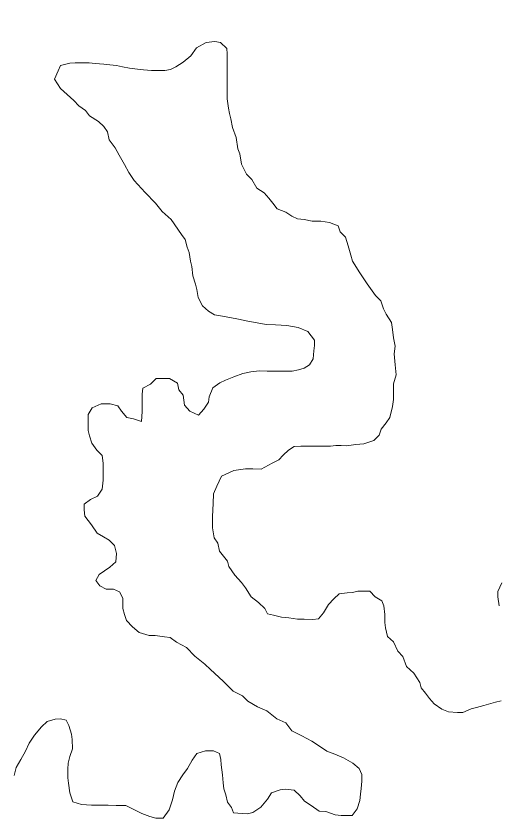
# Model space of a CAD drawing. Extents: x -1643653 to 4543381, y 1624270 to 13878484.
# Drawn here: x 803482.2 to 803664.1, y 9015750.1 to 9016053.1 of the extents above; entities that cross this region are included whole.
import ezdxf

# ---------------------------------------------------------------- set-up
doc = ezdxf.new("R2010")
doc.units = 0
doc.header["$LTSCALE"] = 200
doc.layers.add('60', color=7, linetype='Continuous', lineweight=13)

msp = doc.modelspace()

# ---------------------------------------------------------------- linework, layer by layer
at = {"layer": '60'}
for points in [[(803559.2, 9016043.1), (803557.1, 9016043.5), (803553.8, 9016043.1), (803550.2, 9016041.1), (803548, 9016038.1), (803545.2, 9016035.7), (803542.4, 9016034), (803540.4, 9016032.9), (803538.2, 9016032.6), (803535.2, 9016032.6), (803533.2, 9016032.6), (803530.2, 9016032.8), (803528, 9016033.1), (803525, 9016033.4), (803522.3, 9016033.9), (803520, 9016034.4), (803517.5, 9016034.7), (803515.3, 9016035), (803512, 9016035.2), (803509.8, 9016035.5), (803507.8, 9016035.5), (803504.5, 9016035.5), (803502.5, 9016035.3), (803499, 9016034.5), (803498, 9016032.4), (803498, 9016032.4)], [(803559.2, 9016043.1), (803557.1, 9016043.5), (803553.8, 9016043.1), (803550.2, 9016041.1), (803548, 9016038.1), (803545.2, 9016035.7), (803542.4, 9016034), (803540.4, 9016032.9), (803538.2, 9016032.6), (803535.2, 9016032.6), (803533.2, 9016032.6), (803530.2, 9016032.8), (803528, 9016033.1), (803525, 9016033.4), (803522.3, 9016033.9), (803520, 9016034.4), (803517.5, 9016034.7), (803515.3, 9016035), (803512, 9016035.2), (803509.8, 9016035.5), (803507.8, 9016035.5), (803504.5, 9016035.5), (803502.5, 9016035.3), (803499, 9016034.5), (803498, 9016032.4), (803498, 9016032.4)], [(803561.7, 9016021.9), (803561.7, 9016023.9), (803561.7, 9016026.9), (803561.7, 9016029.4), (803561.8, 9016031.6), (803561.8, 9016033.9), (803561.8, 9016036.2), (803561.8, 9016038.9), (803561.6, 9016040.9), (803559.2, 9016043.1)], [(803561.7, 9016021.9), (803561.7, 9016023.9), (803561.7, 9016026.9), (803561.7, 9016029.4), (803561.8, 9016031.6), (803561.8, 9016033.9), (803561.8, 9016036.2), (803561.8, 9016038.9), (803561.6, 9016040.9), (803559.2, 9016043.1)], [(803498, 9016032.4), (803496.7, 9016029.3), (803499, 9016025.8), (803503.9, 9016021.3), (803505.9, 9016019.2), (803508.4, 9016017.5), (803509.9, 9016015.5), (803513.3, 9016013.4), (803515.3, 9016011.4), (803516.6, 9016009.4), (803517.3, 9016006.4), (803519.5, 9016003.4), (803521, 9016000.6), (803523, 9015997.1), (803524.7, 9015994.1), (803526.7, 9015991.1), (803530.8, 9015986.6), (803534.7, 9015982.5), (803537.3, 9015979.4), (803540.7, 9015976.4), (803544.5, 9015970.8), (803545.9, 9015968.8), (803546.7, 9015966), (803547.4, 9015964), (803547.9, 9015960.7), (803548.4, 9015958.7), (803548.8, 9015955.2), (803549.8, 9015952), (803550.3, 9015950), (803550.8, 9015947), (803552.5, 9015943.9), (803554.7, 9015941.9), (803557, 9015940.4), (803559.2, 9015940.1), (803562.7, 9015939.4), (803566, 9015938.8), (803569.5, 9015938.1), (803573, 9015937.5), (803576.5, 9015936.8), (803580, 9015936.7), (803584.2, 9015936.5), (803588.5, 9015935.7), (803592.2, 9015934.2), (803594.7, 9015930.9), (803594.7, 9015928.9), (803594.4, 9015926.9), (803594.1, 9015923.9), (803592.8, 9015921.6), (803590.8, 9015920.4), (803588.6, 9015919.7), (803586.3, 9015919.2), (803583.8, 9015919.2), (803580.3, 9015919.2), (803576.8, 9015919.2), (803573.8, 9015919.3), (803570.6, 9015919), (803567.6, 9015918.3), (803564.3, 9015917.1), (803561.1, 9015915.8), (803559, 9015914.8), (803556.3, 9015912.9), (803555, 9015909.6), (803554.7, 9015907.6), (803553, 9015904.9), (803550.9, 9015902.6), (803547.7, 9015904.2), (803545.7, 9015906.4), (803545.2, 9015910.2), (803543.5, 9015912.2), (803543, 9015914.7), (803540, 9015916.5), (803538, 9015916.5), (803535, 9015916.5), (803532.8, 9015914.3), (803530, 9015912.8), (803529.7, 9015910.5), (803529.7, 9015907.3), (803529.7, 9015904), (803529.4, 9015900.3), (803526.4, 9015901.3), (803523.9, 9015901.8), (803521.9, 9015904.1), (803520.5, 9015906.1), (803517.7, 9015906.9), (803514.2, 9015906.9), (803510.9, 9015905.4), (803509.4, 9015902.9), (803509.4, 9015899.2), (803509.4, 9015896.9), (803509.9, 9015894.9), (803510.8, 9015892.1), (803512.6, 9015889.4), (803514.6, 9015887.4), (803515, 9015884.6), (803515, 9015881.3), (803515, 9015878.1), (803514.7, 9015874.8), (803512.9, 9015872.1), (803510.2, 9015870.9), (803507.9, 9015869.1), (803507.9, 9015866.9)], [(803498, 9016032.4), (803496.7, 9016029.3), (803499, 9016025.8), (803503.9, 9016021.3), (803505.9, 9016019.2), (803508.4, 9016017.5), (803509.9, 9016015.5), (803513.3, 9016013.4), (803515.3, 9016011.4), (803516.6, 9016009.4), (803517.3, 9016006.4), (803519.5, 9016003.4), (803521, 9016000.6), (803523, 9015997.1), (803524.7, 9015994.1), (803526.7, 9015991.1), (803530.8, 9015986.6), (803534.7, 9015982.5), (803537.3, 9015979.4), (803540.7, 9015976.4), (803544.5, 9015970.8), (803545.9, 9015968.8), (803546.7, 9015966), (803547.4, 9015964), (803547.9, 9015960.7), (803548.4, 9015958.7), (803548.8, 9015955.2), (803549.8, 9015952), (803550.3, 9015950), (803550.8, 9015947), (803552.5, 9015943.9), (803554.7, 9015941.9), (803557, 9015940.4), (803559.2, 9015940.1), (803562.7, 9015939.4), (803566, 9015938.8), (803569.5, 9015938.1), (803573, 9015937.5), (803576.5, 9015936.8), (803580, 9015936.7), (803584.2, 9015936.5), (803588.5, 9015935.7), (803592.2, 9015934.2), (803594.7, 9015930.9), (803594.7, 9015928.9), (803594.4, 9015926.9), (803594.1, 9015923.9), (803592.8, 9015921.6), (803590.8, 9015920.4), (803588.6, 9015919.7), (803586.3, 9015919.2), (803583.8, 9015919.2), (803580.3, 9015919.2), (803576.8, 9015919.2), (803573.8, 9015919.3), (803570.6, 9015919), (803567.6, 9015918.3), (803564.3, 9015917.1), (803561.1, 9015915.8), (803559, 9015914.8), (803556.3, 9015912.9), (803555, 9015909.6), (803554.7, 9015907.6), (803553, 9015904.9), (803550.9, 9015902.6), (803547.7, 9015904.2), (803545.7, 9015906.4), (803545.2, 9015910.2), (803543.5, 9015912.2), (803543, 9015914.7), (803540, 9015916.5), (803538, 9015916.5), (803535, 9015916.5), (803532.8, 9015914.3), (803530, 9015912.8), (803529.7, 9015910.5), (803529.7, 9015907.3), (803529.7, 9015904), (803529.4, 9015900.3), (803526.4, 9015901.3), (803523.9, 9015901.8), (803521.9, 9015904.1), (803520.5, 9015906.1), (803517.7, 9015906.9), (803514.2, 9015906.9), (803510.9, 9015905.4), (803509.4, 9015902.9), (803509.4, 9015899.2), (803509.4, 9015896.9), (803509.9, 9015894.9), (803510.8, 9015892.1), (803512.6, 9015889.4), (803514.6, 9015887.4), (803515, 9015884.6), (803515, 9015881.3), (803515, 9015878.1), (803514.7, 9015874.8), (803512.9, 9015872.1), (803510.2, 9015870.9), (803507.9, 9015869.1), (803507.9, 9015866.9)], [(803587, 9015890.8), (803589.5, 9015891), (803593, 9015891), (803595, 9015891), (803598.5, 9015891), (803600.7, 9015890.9), (803602.7, 9015891.2), (803604.7, 9015891.2), (803606.7, 9015891.1), (803610.2, 9015891.6), (803613.2, 9015891.8), (803617, 9015893.1), (803619, 9015895.1), (803619.8, 9015897.3), (803621.7, 9015899.7), (803623, 9015901.8), (803624, 9015905.9), (803624.4, 9015908.6), (803624.4, 9015911), (803624.4, 9015914.4), (803625.4, 9015917.8), (803625.1, 9015921.6), (803624.7, 9015925.7), (803625.1, 9015928.7), (803624.4, 9015931.8), (803624, 9015934.9), (803623.7, 9015937.6), (803621.7, 9015940.7), (803620.6, 9015942.7), (803619.6, 9015945.8), (803617.6, 9015947.8), (803614.5, 9015952.2), (803614.5, 9015952.2), (803614.5, 9015952.2), (803614.5, 9015952.2), (803611.8, 9015956.3), (803609, 9015960.7), (803608.3, 9015963), (803607.3, 9015966.5), (803606.3, 9015969.8), (803604.3, 9015971.8), (803603.6, 9015974), (803600.3, 9015975.3), (803597.1, 9015975.8), (803593.8, 9015975.8), (803590.8, 9015976.4), (803588.3, 9015976.6), (803586.1, 9015977.7), (803583.9, 9015979.2), (803580.6, 9015980.4), (803578.9, 9015982.5), (803577.4, 9015984.5), (803575.7, 9015986.5), (803572.9, 9015988.2), (803571, 9015991.5), (803569, 9015993.5), (803567.2, 9015997.3), (803566.5, 9016001.1), (803565.8, 9016003.1), (803565.1, 9016007.3), (803563.8, 9016011.1), (803563.1, 9016014.4), (803562.6, 9016016.4), (803562.2, 9016018.4), (803561.7, 9016021.9)], [(803587, 9015890.8), (803589.5, 9015891), (803593, 9015891), (803595, 9015891), (803598.5, 9015891), (803600.7, 9015890.9), (803602.7, 9015891.2), (803604.7, 9015891.2), (803606.7, 9015891.1), (803610.2, 9015891.6), (803613.2, 9015891.8), (803617, 9015893.1), (803619, 9015895.1), (803619.8, 9015897.3), (803621.7, 9015899.7), (803623, 9015901.8), (803624, 9015905.9), (803624.4, 9015908.6), (803624.4, 9015911), (803624.4, 9015914.4), (803625.4, 9015917.8), (803625.1, 9015921.6), (803624.7, 9015925.7), (803625.1, 9015928.7), (803624.4, 9015931.8), (803624, 9015934.9), (803623.7, 9015937.6), (803621.7, 9015940.7), (803620.6, 9015942.7), (803619.6, 9015945.8), (803617.6, 9015947.8), (803614.5, 9015952.2), (803614.5, 9015952.2), (803614.5, 9015952.2), (803614.5, 9015952.2), (803611.8, 9015956.3), (803609, 9015960.7), (803608.3, 9015963), (803607.3, 9015966.5), (803606.3, 9015969.8), (803604.3, 9015971.8), (803603.6, 9015974), (803600.3, 9015975.3), (803597.1, 9015975.8), (803593.8, 9015975.8), (803590.8, 9015976.4), (803588.3, 9015976.6), (803586.1, 9015977.7), (803583.9, 9015979.2), (803580.6, 9015980.4), (803578.9, 9015982.5), (803577.4, 9015984.5), (803575.7, 9015986.5), (803572.9, 9015988.2), (803571, 9015991.5), (803569, 9015993.5), (803567.2, 9015997.3), (803566.5, 9016001.1), (803565.8, 9016003.1), (803565.1, 9016007.3), (803563.8, 9016011.1), (803563.1, 9016014.4), (803562.6, 9016016.4), (803562.2, 9016018.4), (803561.7, 9016021.9)], [(803596.2, 9015825.9), (803594, 9015825.6), (803590.7, 9015825.7), (803588.2, 9015825.7), (803585, 9015826.2), (803582.2, 9015826.5), (803579.2, 9015827.2), (803577, 9015827.8), (803576, 9015829.8), (803573.5, 9015832), (803570.8, 9015834.1), (803568.6, 9015837.6), (803567.1, 9015839.6), (803564.6, 9015842.3), (803562.4, 9015845.6), (803561.9, 9015847.6), (803558.9, 9015851.4), (803558.2, 9015854.4), (803556.9, 9015856.4), (803556.2, 9015860.2), (803556.2, 9015862.2), (803556.2, 9015864.4), (803556.5, 9015869.4), (803556.6, 9015873), (803557.8, 9015875.9), (803559.6, 9015879.7), (803564.3, 9015881.8), (803564.3, 9015881.8), (803568.6, 9015882.4), (803571.4, 9015882.4), (803571.4, 9015882.4), (803574.6, 9015882.3), (803578.7, 9015884.6), (803581.2, 9015885.8), (803582.9, 9015887.6), (803584.9, 9015889.5), (803587, 9015890.8)], [(803596.2, 9015825.9), (803594, 9015825.6), (803590.7, 9015825.7), (803588.2, 9015825.7), (803585, 9015826.2), (803582.2, 9015826.5), (803579.2, 9015827.2), (803577, 9015827.8), (803576, 9015829.8), (803573.5, 9015832), (803570.8, 9015834.1), (803568.6, 9015837.6), (803567.1, 9015839.6), (803564.6, 9015842.3), (803562.4, 9015845.6), (803561.9, 9015847.6), (803558.9, 9015851.4), (803558.2, 9015854.4), (803556.9, 9015856.4), (803556.2, 9015860.2), (803556.2, 9015862.2), (803556.2, 9015864.4), (803556.5, 9015869.4), (803556.6, 9015873), (803557.8, 9015875.9), (803559.6, 9015879.7), (803564.3, 9015881.8), (803564.3, 9015881.8), (803568.6, 9015882.4), (803571.4, 9015882.4), (803571.4, 9015882.4), (803574.6, 9015882.3), (803578.7, 9015884.6), (803581.2, 9015885.8), (803582.9, 9015887.6), (803584.9, 9015889.5), (803587, 9015890.8)], [(803507.9, 9015866.9), (803508.1, 9015864.6), (803510.6, 9015861.3), (803512.8, 9015858.1), (803515.1, 9015856.8), (803517.3, 9015855.5), (803519.3, 9015853.5), (803520, 9015850.5), (803519.8, 9015847.3), (803517.5, 9015845.3), (803515.5, 9015844), (803513.5, 9015842.6), (803512.2, 9015840.3), (803513.7, 9015838.3), (803516.2, 9015837), (803518.9, 9015837), (803521.2, 9015836), (803522.4, 9015833.7), (803522.4, 9015831.7), (803522.4, 9015829.7), (803523.1, 9015827.5), (803523.8, 9015825.2), (803526.1, 9015822.9), (803528.6, 9015820.7), (803532.3, 9015819.6), (803534.6, 9015819.6), (803538.1, 9015819.1), (803540.3, 9015818.8), (803542.7, 9015817), (803546.4, 9015815), (803549.6, 9015811.8), (803553.3, 9015808.8), (803555.5, 9015806.8), (803560.2, 9015802.4), (803564, 9015798.6), (803567.5, 9015796.8), (803569.5, 9015794.8), (803573.2, 9015792.7), (803576.7, 9015791.2), (803580.4, 9015788.2), (803583.9, 9015786.7), (803586.1, 9015783.6), (803589.9, 9015781.8), (803593.6, 9015779.8), (803595.8, 9015778.3), (803599.3, 9015776), (803602.3, 9015774.8), (803605.6, 9015773.5), (803609.1, 9015771.5), (803611.5, 9015769.4), (803612.5, 9015767.2), (803612.5, 9015764.7), (803612.2, 9015761.9), (803612, 9015759.7), (803611.7, 9015757.4), (803610.7, 9015754.2), (803608.9, 9015751.7), (803606.7, 9015751.7), (803604.7, 9015751.7), (803602.4, 9015752), (803598.9, 9015753.2), (803596.4, 9015753.3), (803593.4, 9015755.5), (803590.9, 9015757.1), (803589.2, 9015759.1), (803587, 9015761.3), (803583.7, 9015761.6), (803581.7, 9015761.4), (803578.5, 9015760.2), (803576.9, 9015757.9), (803574.4, 9015754.9), (803571.4, 9015752.9), (803569.4, 9015752.4), (803567.4, 9015752.5), (803564.1, 9015752.7), (803563.4, 9015754.7), (803561.9, 9015756.8), (803561.2, 9015759.5), (803560.5, 9015761.8), (803560.2, 9015764), (803560, 9015767), (803559.5, 9015770.8), (803559.3, 9015772.8), (803558.8, 9015775.1), (803556.6, 9015776.1), (803553.6, 9015776.1), (803550.3, 9015775.1), (803548.5, 9015772.6), (803546.8, 9015769.4), (803545, 9015767.1), (803543.2, 9015764.1), (803541.9, 9015760.9), (803541.2, 9015757.6), (803539.9, 9015753.9), (803537.6, 9015750.7), (803534.9, 9015750.7), (803532.6, 9015751.4), (803529.6, 9015752.5), (803527.1, 9015753.7), (803523.6, 9015755.5), (803519.9, 9015755.5)], [(803507.9, 9015866.9), (803508.1, 9015864.6), (803510.6, 9015861.3), (803512.8, 9015858.1), (803515.1, 9015856.8), (803517.3, 9015855.5), (803519.3, 9015853.5), (803520, 9015850.5), (803519.8, 9015847.3), (803517.5, 9015845.3), (803515.5, 9015844), (803513.5, 9015842.6), (803512.2, 9015840.3), (803513.7, 9015838.3), (803516.2, 9015837), (803518.9, 9015837), (803521.2, 9015836), (803522.4, 9015833.7), (803522.4, 9015831.7), (803522.4, 9015829.7), (803523.1, 9015827.5), (803523.8, 9015825.2), (803526.1, 9015822.9), (803528.6, 9015820.7), (803532.3, 9015819.6), (803534.6, 9015819.6), (803538.1, 9015819.1), (803540.3, 9015818.8), (803542.7, 9015817), (803546.4, 9015815), (803549.6, 9015811.8), (803553.3, 9015808.8), (803555.5, 9015806.8), (803560.2, 9015802.4), (803564, 9015798.6), (803567.5, 9015796.8), (803569.5, 9015794.8), (803573.2, 9015792.7), (803576.7, 9015791.2), (803580.4, 9015788.2), (803583.9, 9015786.7), (803586.1, 9015783.6), (803589.9, 9015781.8), (803593.6, 9015779.8), (803595.8, 9015778.3), (803599.3, 9015776), (803602.3, 9015774.8), (803605.6, 9015773.5), (803609.1, 9015771.5), (803611.5, 9015769.4), (803612.5, 9015767.2), (803612.5, 9015764.7), (803612.2, 9015761.9), (803612, 9015759.7), (803611.7, 9015757.4), (803610.7, 9015754.2), (803608.9, 9015751.7), (803606.7, 9015751.7), (803604.7, 9015751.7), (803602.4, 9015752), (803598.9, 9015753.2), (803596.4, 9015753.3), (803593.4, 9015755.5), (803590.9, 9015757.1), (803589.2, 9015759.1), (803587, 9015761.3), (803583.7, 9015761.6), (803581.7, 9015761.4), (803578.5, 9015760.2), (803576.9, 9015757.9), (803574.4, 9015754.9), (803571.4, 9015752.9), (803569.4, 9015752.4), (803567.4, 9015752.5), (803564.1, 9015752.7), (803563.4, 9015754.7), (803561.9, 9015756.8), (803561.2, 9015759.5), (803560.5, 9015761.8), (803560.2, 9015764), (803560, 9015767), (803559.5, 9015770.8), (803559.3, 9015772.8), (803558.8, 9015775.1), (803556.6, 9015776.1), (803553.6, 9015776.1), (803550.3, 9015775.1), (803548.5, 9015772.6), (803546.8, 9015769.4), (803545, 9015767.1), (803543.2, 9015764.1), (803541.9, 9015760.9), (803541.2, 9015757.6), (803539.9, 9015753.9), (803537.6, 9015750.7), (803534.9, 9015750.7), (803532.6, 9015751.4), (803529.6, 9015752.5), (803527.1, 9015753.7), (803523.6, 9015755.5), (803519.9, 9015755.5)], [(803665.3, 9015839.4), (803663.8, 9015836.2), (803663.8, 9015834.2), (803664.3, 9015830.7)], [(803665.3, 9015839.4), (803663.8, 9015836.2), (803663.8, 9015834.2), (803664.3, 9015830.7)], [(803665, 9015794.9), (803662.8, 9015794.4), (803658.5, 9015793.2), (803655.7, 9015792.4), (803653.7, 9015791.9), (803650.5, 9015790.5), (803648.5, 9015790.5), (803645.2, 9015790.8), (803642.7, 9015791.8), (803639.7, 9015793.8), (803638, 9015795.8), (803636.5, 9015797.8), (803634.8, 9015799.8), (803634.3, 9015801.8), (803632.1, 9015805.4), (803629.3, 9015807.9), (803627.9, 9015811.6), (803626.1, 9015813.7), (803624.4, 9015817.2), (803622.2, 9015819.2), (803621.4, 9015822.5), (803621.2, 9015824.5), (803621.2, 9015827.5), (803620.8, 9015830.7), (803620, 9015832.7), (803617.5, 9015834.2), (803615.5, 9015836.3), (803613, 9015836.3), (803611, 9015836.3), (803609, 9015835.8), (803607, 9015835.6), (803604, 9015835.3), (803601.9, 9015833.4), (803599.9, 9015831.2), (803598.1, 9015828.1), (803596.2, 9015825.9)], [(803665, 9015794.9), (803662.8, 9015794.4), (803658.5, 9015793.2), (803655.7, 9015792.4), (803653.7, 9015791.9), (803650.5, 9015790.5), (803648.5, 9015790.5), (803645.2, 9015790.8), (803642.7, 9015791.8), (803639.7, 9015793.8), (803638, 9015795.8), (803636.5, 9015797.8), (803634.8, 9015799.8), (803634.3, 9015801.8), (803632.1, 9015805.4), (803629.3, 9015807.9), (803627.9, 9015811.6), (803626.1, 9015813.7), (803624.4, 9015817.2), (803622.2, 9015819.2), (803621.4, 9015822.5), (803621.2, 9015824.5), (803621.2, 9015827.5), (803620.8, 9015830.7), (803620, 9015832.7), (803617.5, 9015834.2), (803615.5, 9015836.3), (803613, 9015836.3), (803611, 9015836.3), (803609, 9015835.8), (803607, 9015835.6), (803604, 9015835.3), (803601.9, 9015833.4), (803599.9, 9015831.2), (803598.1, 9015828.1), (803596.2, 9015825.9)], [(803519.9, 9015755.5), (803516.9, 9015755.6), (803513.6, 9015755.6), (803510.6, 9015755.6), (803506.9, 9015755.9), (803503.6, 9015756.9), (803502.4, 9015760.2), (803501.9, 9015763.9), (803501.7, 9015765.9), (803501.7, 9015769.2), (803501.8, 9015771.4), (803502.5, 9015773.9), (803503.5, 9015776.9), (803503.3, 9015780.4), (803503.1, 9015782.4), (803502.1, 9015785.7), (803501.1, 9015787.7), (803498.9, 9015788.2), (803496.9, 9015788), (803493.9, 9015787.2), (803491.8, 9015785.2), (803489.1, 9015782), (803487.1, 9015779), (803485.8, 9015776), (803484, 9015772.8), (803482.2, 9015769.8), (803481.5, 9015766.8)], [(803519.9, 9015755.5), (803516.9, 9015755.6), (803513.6, 9015755.6), (803510.6, 9015755.6), (803506.9, 9015755.9), (803503.6, 9015756.9), (803502.4, 9015760.2), (803501.9, 9015763.9), (803501.7, 9015765.9), (803501.7, 9015769.2), (803501.8, 9015771.4), (803502.5, 9015773.9), (803503.5, 9015776.9), (803503.3, 9015780.4), (803503.1, 9015782.4), (803502.1, 9015785.7), (803501.1, 9015787.7), (803498.9, 9015788.2), (803496.9, 9015788), (803493.9, 9015787.2), (803491.8, 9015785.2), (803489.1, 9015782), (803487.1, 9015779), (803485.8, 9015776), (803484, 9015772.8), (803482.2, 9015769.8), (803481.5, 9015766.8)]]:
    msp.add_lwpolyline(points, dxfattribs=at)
at = {"layer": '60', "lineweight": 25}
msp.add_spline([(814781, 9009175.5), (814787.2, 9009173.4), (814796.9, 9009173.4), (814799.4, 9009172.4), (814805.1, 9009174.5), (814805.6, 9009176.5), (814811.7, 9009179.5), (814811.7, 9009179.5), (814801.5, 9009181), (814790.7, 9009181.5), (814784.1, 9009183.1), (814777.4, 9009185.1), (814778.4, 9009175.5)], degree=3, dxfattribs=at)

doc.saveas('drawing.dxf')
